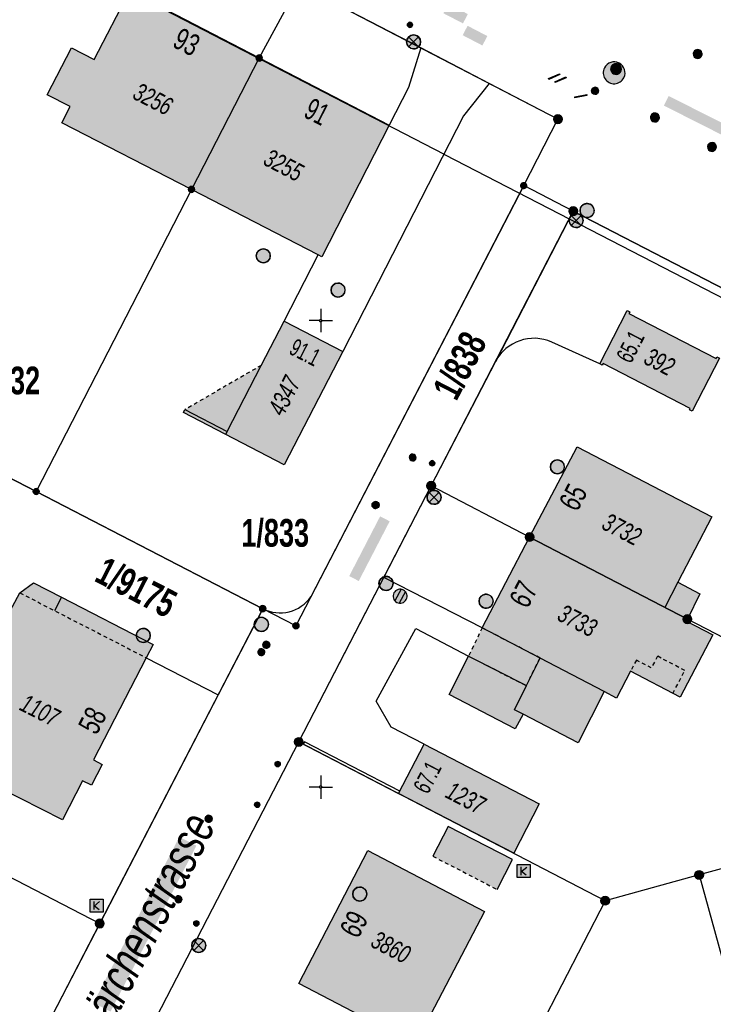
# Model space of a CAD drawing. Header units: metres. Extents: x 2695560 to 2696939, y 1260491 to 1262050.
# Tile 703 of 1005: x 2696435 to 2696472, y 1260763 to 1260816. Entities that reach past the tile are written whole.
import ezdxf

# ---------------------------------------------------------------- set-up
doc = ezdxf.new("R2010")
doc.units = ezdxf.units.M
doc.linetypes.add('AUSGEZOGEN', pattern=[0])
doc.linetypes.add('VERDECKT2_S2', pattern=[0.36, 0.2, -0.16])
for name, color, linetype in [('XR$1$AV_Flächen (EO)', 7, 'AUSGEZOGEN'), ('XR$1$AV_Gebäudeflächen (BB)', 7, 'AUSGEZOGEN'), ('XR$1$AV_Gebäudeflächen (EO)', 7, 'AUSGEZOGEN'), ('XR$1$AV_Grenzpunkte', 7, 'AUSGEZOGEN'), ('XR$1$AV_Grundstück-Nr.', 7, 'AUSGEZOGEN'), ('XR$1$AV_Haus-Nr.', 7, 'AUSGEZOGEN'), ('XR$1$AV_Koordinatennetzpunkte', 7, 'AUSGEZOGEN'), ('XR$1$AV_Linien (BB)', 7, 'AUSGEZOGEN'), ('XR$1$AV_Linien (EO)', 7, 'AUSGEZOGEN'), ('XR$1$AV_Strassennamen', 7, 'AUSGEZOGEN'), ('XR$1$AV_Versicherung-Nr.', 7, 'AUSGEZOGEN'), ('XR$1$AW_LK_Schachtdeckel', 24, 'AUSGEZOGEN'), ('XR$1$EW_LK_Knoten', 1, 'AUSGEZOGEN'), ('XR$1$GA_LK_Absperrarmatur', 32, 'AUSGEZOGEN'), ('XR$1$GA_LK_Rohrleitungsteil', 32, 'AUSGEZOGEN'), ('XR$1$Liegenschaftsgrenzen', 7, 'AUSGEZOGEN'), ('XR$1$PFAV', 255, 'AUSGEZOGEN'), ('XR$1$PFAW', 255, 'AUSGEZOGEN'), ('XR$1$PFEW', 255, 'AUSGEZOGEN'), ('XR$1$PFGA', 255, 'AUSGEZOGEN'), ('XR$1$PFWA', 255, 'AUSGEZOGEN'), ('XR$1$PFWFM', 255, 'AUSGEZOGEN'), ('XR$1$RAEW', 8, 'AUSGEZOGEN'), ('XR$1$RP_Abstandslinie', 7, 'AUSGEZOGEN'), ('XR$1$TV_LK_KNOTEN', 92, 'AUSGEZOGEN'), ('XR$1$WA_LK_Absperrarmatur', 171, 'AUSGEZOGEN')]:
    doc.layers.add(name, color=color, linetype=linetype)
doc.styles.add('ARIAL', font='arial.ttf')

# ---------------------------------------------------------------- blocks, each defined once
blk = doc.blocks.new('COMPLEXOBJECT_81')
at = {"layer": 'XR$1$AV_Linien (BB)', "color": 7, "linetype": 'AUSGEZOGEN', "transparency": 33554687}
blk.add_line((6464.956, 10797.679), (6462.395, 10798.841), dxfattribs=at)
blk.add_arc((6461.433, 10796.717), 2.332, 65.6341, 152.4346, dxfattribs=at)
blk = doc.blocks.new('BAV15')
at = {"layer": 'XR$1$PFAV', "transparency": 33554687}
blk.add_hatch(color=7, dxfattribs=at).paths.add_polyline_path([(0.5, 0), (0.49, 0.1), (0.46, 0.2), (0.41, 0.29), (0.34, 0.36), (0.26, 0.42), (0.17, 0.47), (0.08, 0.49), (-0.03, 0.5), (-0.13, 0.48), (-0.22, 0.45), (-0.31, 0.4), (-0.38, 0.33), (-0.44, 0.24), (-0.48, 0.15), (-0.5, 0.05), (-0.5, -0.05), (-0.48, -0.15), (-0.44, -0.24), (-0.38, -0.33), (-0.31, -0.4), (-0.22, -0.45), (-0.13, -0.48), (-0.03, -0.5), (0.08, -0.49), (0.17, -0.47), (0.26, -0.42), (0.34, -0.36), (0.41, -0.29), (0.46, -0.2), (0.49, -0.1)])
at = {"color": 7, "transparency": 33554687}
for start, end in [(90, 270), (270, 90)]:
    blk.add_arc((0, 0), 0.5, start, end, dxfattribs=at)
at = {"layer": 'XR$1$PFAV', "transparency": 33554687}
blk.add_circle((0, 0), 0.5, dxfattribs=at)
blk = doc.blocks.new('BWAV20')
at = {"true_color": 0x000000, "transparency": 33554687}
blk.add_hatch(color=18, dxfattribs=at).paths.add_polyline_path([(0.17, 0), (0.16, 0.03), (0.15, 0.07), (0.14, 0.1), (0.11, 0.12), (0.09, 0.14), (0.06, 0.16), (0.03, 0.16), (-0.01, 0.17), (-0.04, 0.16), (-0.07, 0.15), (-0.1, 0.13), (-0.13, 0.11), (-0.15, 0.08), (-0.16, 0.05), (-0.17, 0.02), (-0.17, -0.02), (-0.16, -0.05), (-0.15, -0.08), (-0.13, -0.11), (-0.1, -0.13), (-0.07, -0.15), (-0.04, -0.16), (-0.01, -0.17), (0.03, -0.16), (0.06, -0.16), (0.09, -0.14), (0.11, -0.12), (0.14, -0.1), (0.15, -0.07), (0.16, -0.03)])
at = {"layer": 'XR$1$PFAV', "transparency": 33554687}
blk.add_hatch(color=7, dxfattribs=at).paths.add_polyline_path([(0.5, 0), (0.49, 0.1), (0.46, 0.2), (0.41, 0.29), (0.34, 0.36), (0.26, 0.42), (0.17, 0.47), (0.08, 0.49), (-0.03, 0.5), (-0.13, 0.48), (-0.22, 0.45), (-0.31, 0.4), (-0.38, 0.33), (-0.44, 0.24), (-0.48, 0.15), (-0.5, 0.05), (-0.5, -0.05), (-0.48, -0.15), (-0.44, -0.24), (-0.38, -0.33), (-0.31, -0.4), (-0.22, -0.45), (-0.13, -0.48), (-0.03, -0.5), (0.08, -0.49), (0.17, -0.47), (0.26, -0.42), (0.34, -0.36), (0.41, -0.29), (0.46, -0.2), (0.49, -0.1)])
blk = doc.blocks.new('BAV2041')
at = {"color": 7, "transparency": 33554687}
for p, q in [((0, 0.5), (0, 0.05)), ((-0.05, 0), (-0.5, 0)), ((0.05, 0), (0.5, 0)), ((0, -0.05), (0, -0.5))]:
    blk.add_line(p, q, dxfattribs=at)
blk.add_circle((0, 0), 0.05, dxfattribs=at)
for start, end in [(90, 270), (270, 90)]:
    blk.add_arc((0, 0), 0.05, start, end, dxfattribs=at)
blk = doc.blocks.new('BAW2082')
at = {"layer": 'XR$1$PFAW', "transparency": 33554687}
blk.add_hatch(color=7, dxfattribs=at).paths.add_polyline_path([(0.509, -0.003), (0.499, 0.098), (0.469, 0.194), (0.42, 0.283), (0.354, 0.359), (0.274, 0.421), (0.183, 0.466), (0.085, 0.491), (-0.016, 0.496), (-0.116, 0.481), (-0.211, 0.446), (-0.297, 0.392), (-0.37, 0.323), (-0.428, 0.24), (-0.468, 0.147), (-0.488, 0.047), (-0.488, -0.054), (-0.468, -0.153), (-0.428, -0.246), (-0.37, -0.329), (-0.297, -0.398), (-0.211, -0.452), (-0.116, -0.487), (-0.016, -0.502), (0.085, -0.497), (0.183, -0.472), (0.274, -0.427), (0.354, -0.366), (0.42, -0.289), (0.469, -0.2), (0.499, -0.104)])
at = {"transparency": 33554687}
for start, end in [(91.19481, 268.80519), (268.80519, 91.19481)]:
    blk.add_arc((0.01, 0), 0.5, start, end, dxfattribs=at)
at = {"layer": 'XR$1$PFAW', "transparency": 33554687}
blk.add_circle((0.009, -0.003), 0.5, dxfattribs=at)
blk = doc.blocks.new('BAW2090')
at = {"layer": 'XR$1$PFAW', "lineweight": 25, "transparency": 33554687}
blk.add_hatch(color=7, dxfattribs=at).paths.add_polyline_path([(0.5, 0), (0.49, 0.101), (0.459, 0.197), (0.41, 0.286), (0.344, 0.362), (0.264, 0.424), (0.174, 0.469), (0.076, 0.494), (-0.025, 0.499), (-0.125, 0.484), (-0.22, 0.449), (-0.306, 0.395), (-0.379, 0.326), (-0.437, 0.243), (-0.477, 0.15), (-0.497, 0.051), (-0.497, -0.051), (-0.477, -0.15), (-0.437, -0.243), (-0.379, -0.326), (-0.306, -0.395), (-0.22, -0.449), (-0.125, -0.484), (-0.025, -0.499), (0.076, -0.494), (0.174, -0.469), (0.264, -0.424), (0.344, -0.362), (0.41, -0.286), (0.459, -0.197), (0.49, -0.101)])
at = {"lineweight": 25, "transparency": 33554687}
for p, q in [((-0.177, 0.468), (-0.177, -0.468)), ((0.179, 0.467), (0.177, -0.468))]:
    blk.add_line(p, q, dxfattribs=at)
for start, end in [(90, 180), (180, 270), (0, 90), (270, 0)]:
    blk.add_arc((0, 0), 0.5, start, end, dxfattribs=at)
blk = doc.blocks.new('BAW2088')
at = {"layer": 'XR$1$PFAW', "transparency": 33554687}
blk.add_hatch(color=253, dxfattribs=at).paths.add_polyline_path([(0.51, 0), (0.5, 0.101), (0.47, 0.197), (0.421, 0.286), (0.355, 0.362), (0.275, 0.424), (0.184, 0.469), (0.086, 0.494), (-0.015, 0.499), (-0.115, 0.484), (-0.21, 0.449), (-0.296, 0.395), (-0.369, 0.326), (-0.427, 0.243), (-0.467, 0.15), (-0.487, 0.051), (-0.487, -0.051), (-0.467, -0.15), (-0.427, -0.243), (-0.369, -0.326), (-0.296, -0.395), (-0.21, -0.449), (-0.115, -0.484), (-0.015, -0.499), (0.086, -0.494), (0.184, -0.469), (0.275, -0.424), (0.355, -0.362), (0.421, -0.286), (0.47, -0.197), (0.5, -0.101)])
at = {"transparency": 33554687}
for start, end in [(91.19481, 268.80519), (268.80519, 91.19481)]:
    blk.add_arc((0.01, 0), 0.5, start, end, dxfattribs=at)
at = {"layer": 'XR$1$PFAW', "transparency": 33554687}
blk.add_circle((0.01, 0), 0.5, dxfattribs=at)
blk = doc.blocks.new('BAW2084')
at = {"layer": 'XR$1$PFAW', "transparency": 33554687}
h = blk.add_hatch(color=7, dxfattribs=at)
h.paths.add_polyline_path([(0.237, 0.6), (0.176, 0.597), (0.116, 0.588), (0.057, 0.572), (0, 0.551), (-0.054, 0.525), (-0.106, 0.492), (-0.154, 0.455), (-0.198, 0.413), (-0.238, 0.367), (-0.272, 0.317), (-0.302, 0.264), (-0.326, 0.208), (-0.344, 0.15), (-0.356, 0.091), (-0.363, 0.03), (-0.363, -0.03), (-0.356, -0.091), (-0.344, -0.15), (-0.326, -0.208), (-0.302, -0.264), (-0.272, -0.317), (-0.238, -0.367), (-0.198, -0.413), (-0.154, -0.455), (-0.106, -0.492), (-0.054, -0.525), (0, -0.551), (0.057, -0.572), (0.116, -0.588), (0.176, -0.597), (0.237, -0.6), (0.297, -0.597), (0.357, -0.588), (0.416, -0.572), (0.473, -0.551), (0.528, -0.525), (0.579, -0.492), (0.628, -0.455), (0.672, -0.413), (0.711, -0.367), (0.746, -0.317), (0.775, -0.264), (0.799, -0.208), (0.818, -0.15), (0.83, -0.091), (0.836, -0.03), (0.836, 0.03), (0.83, 0.091), (0.818, 0.15), (0.799, 0.208), (0.775, 0.264), (0.746, 0.317), (0.711, 0.367), (0.672, 0.413), (0.628, 0.455), (0.579, 0.492), (0.528, 0.525), (0.473, 0.551), (0.416, 0.572), (0.357, 0.588), (0.297, 0.597)])
h.paths.add_polyline_path([(0.03, -0.298), (0, -0.3), (-0.03, -0.298), (-0.06, -0.294), (-0.09, -0.286), (-0.118, -0.276), (-0.146, -0.262), (-0.171, -0.246), (-0.195, -0.228), (-0.217, -0.207), (-0.237, -0.184), (-0.255, -0.159), (-0.269, -0.132), (-0.281, -0.104), (-0.29, -0.075), (-0.297, -0.045), (-0.3, -0.015), (-0.3, 0.015), (-0.297, 0.045), (-0.29, 0.075), (-0.281, 0.104), (-0.269, 0.132), (-0.255, 0.159), (-0.237, 0.184), (-0.217, 0.207), (-0.195, 0.228), (-0.171, 0.246), (-0.146, 0.262), (-0.118, 0.276), (-0.09, 0.286), (-0.06, 0.294), (-0.03, 0.298), (0, 0.3), (0.03, 0.298), (0.06, 0.294), (0.09, 0.286), (0.118, 0.276), (0.146, 0.262), (0.171, 0.246), (0.195, 0.228), (0.217, 0.207), (0.237, 0.184), (0.255, 0.159), (0.269, 0.132), (0.281, 0.104), (0.29, 0.075), (0.297, 0.045), (0.3, 0.015), (0.3, -0.015), (0.297, -0.045), (0.29, -0.075), (0.281, -0.104), (0.269, -0.132), (0.255, -0.159), (0.237, -0.184), (0.217, -0.207), (0.195, -0.228), (0.171, -0.246), (0.146, -0.262), (0.118, -0.276), (0.09, -0.286), (0.06, -0.294)], flags=16)
blk.add_hatch(color=7, dxfattribs=at).paths.add_polyline_path([(0, 0.3), (-0.03, 0.298), (-0.06, 0.294), (-0.09, 0.286), (-0.118, 0.276), (-0.146, 0.262), (-0.171, 0.246), (-0.195, 0.228), (-0.217, 0.207), (-0.237, 0.184), (-0.255, 0.159), (-0.269, 0.132), (-0.281, 0.104), (-0.29, 0.075), (-0.297, 0.045), (-0.3, 0.015), (-0.3, -0.015), (-0.297, -0.045), (-0.29, -0.075), (-0.281, -0.104), (-0.269, -0.132), (-0.255, -0.159), (-0.237, -0.184), (-0.217, -0.207), (-0.195, -0.228), (-0.171, -0.246), (-0.146, -0.262), (-0.118, -0.276), (-0.09, -0.286), (-0.06, -0.294), (-0.03, -0.298), (0, -0.3), (0.03, -0.298), (0.06, -0.294), (0.09, -0.286), (0.118, -0.276), (0.146, -0.262), (0.171, -0.246), (0.195, -0.228), (0.217, -0.207), (0.237, -0.184), (0.255, -0.159), (0.269, -0.132), (0.281, -0.104), (0.29, -0.075), (0.297, -0.045), (0.3, -0.015), (0.3, 0.015), (0.297, 0.045), (0.29, 0.075), (0.281, 0.104), (0.269, 0.132), (0.255, 0.159), (0.237, 0.184), (0.217, 0.207), (0.195, 0.228), (0.171, 0.246), (0.146, 0.262), (0.118, 0.276), (0.09, 0.286), (0.06, 0.294), (0.03, 0.298)])
at = {"transparency": 33554687}
for centre, radius, start, end in [((0.237, 0), 0.6, 90, 270), ((0.237, 0), 0.6, 270, 90), ((0, 0), 0.3, 90, 270), ((0, 0), 0.3, 270, 90)]:
    blk.add_arc(centre, radius, start, end, dxfattribs=at)
blk = doc.blocks.new('BWA965')
at = {"layer": 'XR$1$PFWA', "transparency": 33554687}
blk.add_hatch(color=7, dxfattribs=at).paths.add_polyline_path([(0, 0.5), (-0.05, 0.5), (-0.1, 0.49), (-0.15, 0.48), (-0.2, 0.46), (-0.24, 0.44), (-0.29, 0.41), (-0.33, 0.38), (-0.36, 0.34), (-0.4, 0.31), (-0.42, 0.26), (-0.45, 0.22), (-0.47, 0.17), (-0.48, 0.13), (-0.49, 0.08), (-0.5, 0.03), (-0.5, -0.03), (-0.49, -0.08), (-0.48, -0.13), (-0.47, -0.17), (-0.45, -0.22), (-0.42, -0.26), (-0.4, -0.31), (-0.36, -0.34), (-0.33, -0.38), (-0.29, -0.41), (-0.24, -0.44), (-0.2, -0.46), (-0.15, -0.48), (-0.1, -0.49), (-0.05, -0.5), (0, -0.5), (0.05, -0.5), (0.1, -0.49), (0.15, -0.48), (0.2, -0.46), (0.24, -0.44), (0.29, -0.41), (0.33, -0.38), (0.36, -0.34), (0.4, -0.31), (0.42, -0.26), (0.45, -0.22), (0.47, -0.17), (0.48, -0.13), (0.49, -0.08), (0.5, -0.03), (0.5, 0.03), (0.49, 0.08), (0.48, 0.13), (0.47, 0.17), (0.45, 0.22), (0.42, 0.26), (0.4, 0.31), (0.36, 0.34), (0.33, 0.38), (0.29, 0.41), (0.24, 0.44), (0.2, 0.46), (0.15, 0.48), (0.1, 0.49), (0.05, 0.5)])
at = {"transparency": 33554687}
blk.add_line((0, 0.5), (0, -0.5), dxfattribs=at)
for start, end in [(90, 270), (270, 90)]:
    blk.add_arc((0, 0), 0.5, start, end, dxfattribs=at)
blk = doc.blocks.new('BWA2012')
at = {"layer": 'XR$1$PFWA', "transparency": 33554687}
blk.add_hatch(color=7, dxfattribs=at).paths.add_polyline_path([(0.5, 0), (0.49, 0.1), (0.46, 0.2), (0.41, 0.29), (0.34, 0.36), (0.26, 0.42), (0.17, 0.47), (0.08, 0.49), (-0.03, 0.5), (-0.13, 0.48), (-0.22, 0.45), (-0.31, 0.4), (-0.38, 0.33), (-0.44, 0.24), (-0.48, 0.15), (-0.5, 0.05), (-0.5, -0.05), (-0.48, -0.15), (-0.44, -0.24), (-0.38, -0.33), (-0.31, -0.4), (-0.22, -0.45), (-0.13, -0.48), (-0.03, -0.5), (0.08, -0.49), (0.17, -0.47), (0.26, -0.42), (0.34, -0.36), (0.41, -0.29), (0.46, -0.2), (0.49, -0.1)])
at = {"transparency": 33554687}
blk.add_line((0.35, 0.35), (-0.35, -0.35), dxfattribs=at)
for start, end in [(45, 225), (225, 45)]:
    blk.add_arc((0, 0), 0.5, start, end, dxfattribs=at)
at = {"layer": 'XR$1$PFWA', "transparency": 33554687}
blk.add_circle((0, 0), 0.5, dxfattribs=at)
blk = doc.blocks.new('BGA2013')
at = {"transparency": 33554687}
blk.add_hatch(color=36, dxfattribs=at).paths.add_polyline_path([(-0.291, -0.409), (0.352, 0.357), (0.291, 0.409), (-0.352, -0.357)])
at = {"color": 32, "transparency": 33554687}
blk.add_lwpolyline([(-0.291, -0.409), (-0.352, -0.357), (0.291, 0.409), (0.352, 0.357), (-0.291, -0.409)], close=True, dxfattribs=at)
blk = doc.blocks.new('BGA965')
at = {"layer": 'XR$1$PFGA', "transparency": 33554687}
blk.add_hatch(color=7, dxfattribs=at).paths.add_polyline_path([(0.5, 0), (0.49, 0.1), (0.46, 0.2), (0.41, 0.29), (0.34, 0.36), (0.26, 0.42), (0.17, 0.47), (0.08, 0.49), (-0.03, 0.5), (-0.13, 0.48), (-0.22, 0.45), (-0.31, 0.4), (-0.38, 0.33), (-0.44, 0.24), (-0.48, 0.15), (-0.5, 0.05), (-0.5, -0.05), (-0.48, -0.15), (-0.44, -0.24), (-0.38, -0.33), (-0.31, -0.4), (-0.22, -0.45), (-0.13, -0.48), (-0.03, -0.5), (0.08, -0.49), (0.17, -0.47), (0.26, -0.42), (0.34, -0.36), (0.41, -0.29), (0.46, -0.2), (0.49, -0.1)])
at = {"color": 32, "transparency": 33554687}
blk.add_line((0, 0.5), (0, -0.5), dxfattribs=at)
for start, end in [(90, 270), (270, 90)]:
    blk.add_arc((0, 0), 0.5, start, end, dxfattribs=at)
at = {"layer": 'XR$1$PFGA', "transparency": 33554687}
blk.add_circle((0, 0), 0.5, dxfattribs=at)
blk = doc.blocks.new('BEWLP2549_S')
at = {"layer": 'XR$1$PFEW', "transparency": 33554687}
blk.add_hatch(color=7, dxfattribs=at).paths.add_polyline_path([(0.5, 0), (0.49, 0.101), (0.459, 0.197), (0.41, 0.286), (0.344, 0.362), (0.264, 0.424), (0.174, 0.469), (0.076, 0.494), (-0.025, 0.499), (-0.125, 0.484), (-0.22, 0.449), (-0.306, 0.395), (-0.379, 0.326), (-0.437, 0.243), (-0.477, 0.15), (-0.497, 0.051), (-0.497, -0.051), (-0.477, -0.15), (-0.437, -0.243), (-0.379, -0.326), (-0.306, -0.395), (-0.22, -0.449), (-0.125, -0.484), (-0.025, -0.499), (0.076, -0.494), (0.174, -0.469), (0.264, -0.424), (0.344, -0.362), (0.41, -0.286), (0.459, -0.197), (0.49, -0.101)])
at = {"color": 1, "transparency": 33554687}
for p, q in [((0.354, -0.354), (-0.354, 0.354)), ((-0.354, -0.354), (0.354, 0.354))]:
    blk.add_line(p, q, dxfattribs=at)
for start, end in [(91.38095, 268.61905), (268.61905, 91.38095)]:
    blk.add_arc((0, 0), 0.5, start, end, dxfattribs=at)
at = {"layer": 'XR$1$PFEW', "transparency": 33554687}
blk.add_circle((0, 0), 0.5, dxfattribs=at)
blk = doc.blocks.new('BEW957')
at = {"layer": 'XR$1$RAEW', "transparency": 33554687}
blk.add_hatch(color=1, dxfattribs=at).paths.add_polyline_path([(-0.5, 0), (-0.5, -0.05), (-0.49, -0.1), (-0.48, -0.15), (-0.46, -0.2), (-0.44, -0.24), (-0.41, -0.29), (-0.38, -0.33), (-0.34, -0.36), (-0.31, -0.4), (-0.26, -0.42), (-0.22, -0.45), (-0.17, -0.47), (-0.13, -0.48), (-0.08, -0.49), (-0.03, -0.5), (0.03, -0.5), (0.08, -0.49), (0.13, -0.48), (0.17, -0.47), (0.22, -0.45), (0.26, -0.42), (0.31, -0.4), (0.34, -0.36), (0.38, -0.33), (0.41, -0.29), (0.44, -0.24), (0.46, -0.2), (0.48, -0.15), (0.49, -0.1), (0.5, -0.05), (0.5, 0), (0.5, 0.05), (0.49, 0.1), (0.48, 0.15), (0.46, 0.2), (0.44, 0.24), (0.41, 0.29), (0.38, 0.33), (0.34, 0.36), (0.31, 0.4), (0.26, 0.42), (0.22, 0.45), (0.17, 0.47), (0.13, 0.48), (0.08, 0.49), (0.03, 0.5), (-0.03, 0.5), (-0.08, 0.49), (-0.13, 0.48), (-0.17, 0.47), (-0.22, 0.45), (-0.26, 0.42), (-0.31, 0.4), (-0.34, 0.36), (-0.38, 0.33), (-0.41, 0.29), (-0.44, 0.24), (-0.46, 0.2), (-0.48, 0.15), (-0.49, 0.1), (-0.5, 0.05)])
at = {"color": 1, "transparency": 33554687}
for start, end in [(90, 180), (180, 270), (0, 90), (270, 0)]:
    blk.add_arc((0, 0), 0.5, start, end, dxfattribs=at)
at = {"layer": 'XR$1$RAEW', "color": 1, "transparency": 33554687}
blk.add_circle((0, 0), 0.5, dxfattribs=at)
blk = doc.blocks.new('BTV1')
at = {"layer": 'XR$1$PFWFM', "transparency": 33554687}
blk.add_hatch(color=7, dxfattribs=at).paths.add_polyline_path([(-0.5, 0.5), (-0.5, -0.5), (0.5, -0.5), (0.5, 0.5)])
at = {"color": 92, "transparency": 33554687}
for p, q in [((-0.219, 0.321), (-0.219, -0.298)), ((-0.208, -0.05), (0.23, 0.31)), ((-0.159, 0.001), (0.192, -0.283))]:
    blk.add_line(p, q, dxfattribs=at)
blk.add_polyline3d([(-0.5, 0.5, 0.993), (0.5, 0.5, 0.993), (0.5, -0.5, 0.993), (-0.5, -0.5, 0.993)], close=True, dxfattribs=at)

msp = doc.modelspace()

# ---------------------------------------------------------------- hatches: boundary and pattern name
at = {"transparency": 33554687}
for points in [[(2696457.805, 1260816.781), (2696457.544, 1260816.279), (2696458.596, 1260815.733), (2696458.856, 1260816.235)], [(2696458.843, 1260815.606), (2696458.58, 1260815.1), (2696459.639, 1260814.55), (2696459.902, 1260815.056)], [(2696469.626, 1260811.845), (2696469.366, 1260811.331), (2696472.584, 1260809.705), (2696472.844, 1260810.22)], [(2696452.496, 1260786.117), (2696453.008, 1260785.853), (2696454.665, 1260789.054), (2696454.153, 1260789.319)], [(2696438.786, 1260763.25), (2696439.699, 1260762.777), (2696444.302, 1260771.668), (2696443.389, 1260772.141)]]:
    msp.add_hatch(color=7, dxfattribs=at).paths.add_polyline_path(points)
at = {"layer": 'XR$1$AV_Gebäudeflächen (BB)', "true_color": 0xd2d2d2, "transparency": 33554687}
for points in [[(2696444.04, 1260806.84), (2696447.67, 1260813.88), (2696440.726, 1260817.492), (2696438.826, 1260813.793), (2696437.598, 1260814.423), (2696436.306, 1260811.907), (2696437.534, 1260811.277), (2696437.088, 1260810.409)], [(2696450.834, 1260803.328), (2696451.027, 1260803.228), (2696454.64, 1260810.284), (2696447.67, 1260813.88), (2696444.04, 1260806.84)], [(2696465.926, 1260797.489), (2696466.059, 1260797.42), (2696466.105, 1260797.51), (2696470.777, 1260795.104), (2696470.737, 1260795.024), (2696470.879, 1260794.951), (2696472.347, 1260797.801), (2696472.213, 1260797.87), (2696472.168, 1260797.782), (2696467.496, 1260800.188), (2696467.542, 1260800.278), (2696467.4, 1260800.351)], [(2696452.157, 1260798.156), (2696449.003, 1260799.786), (2696447.775, 1260797.409), (2696445.945, 1260793.87), (2696443.689, 1260795.036), (2696443.606, 1260794.877), (2696449.016, 1260792.08)], [(2696470.63, 1260783.81), (2696471.303, 1260785.166), (2696470.113, 1260785.785), (2696471.937, 1260789.295), (2696464.724, 1260793.044), (2696462.17, 1260788.21)], [(2696470.63, 1260783.81), (2696462.17, 1260788.21), (2696459.632, 1260783.339), (2696462.727, 1260781.725), (2696461.994, 1260780.247), (2696458.889, 1260781.833), (2696457.853, 1260779.774), (2696461.399, 1260777.933), (2696461.82, 1260778.715), (2696464.78, 1260777.19), (2696466.161, 1260779.934), (2696466.835, 1260779.583), (2696467.581, 1260781.014), (2696470.241, 1260779.627), (2696471.984, 1260782.968), (2696470.574, 1260783.703)], [(2696441.612, 1260781.745), (2696441.977, 1260782.453), (2696437.071, 1260784.984), (2696435.563, 1260785.754), (2696434.831, 1260785.221), (2696434.45, 1260784.482), (2696431.712, 1260779.176), (2696428.101, 1260781.039), (2696424.901, 1260774.836), (2696428.557, 1260772.961), (2696430.355, 1260776.49), (2696437.122, 1260773.053), (2696438.203, 1260775.149), (2696438.674, 1260774.906), (2696439.251, 1260776.024), (2696438.78, 1260776.267)], [(2696455.135, 1260774.461), (2696461.316, 1260771.26), (2696462.686, 1260773.906), (2696456.506, 1260777.107)], [(2696449.786, 1260764.285), (2696456.034, 1260761.03), (2696459.743, 1260768.15), (2696453.495, 1260771.405)]]:
    msp.add_hatch(color=254, dxfattribs=at).paths.add_polyline_path(points)
at = {"layer": 'XR$1$AV_Gebäudeflächen (EO)', "true_color": 0xebebeb, "transparency": 33554687}
for points in [[(2696443.689, 1260795.036), (2696445.945, 1260793.87), (2696447.775, 1260797.409)], [(2696459.632, 1260783.339), (2696458.889, 1260781.833), (2696461.994, 1260780.247), (2696462.727, 1260781.725)], [(2696461.252, 1260770.927), (2696457.809, 1260772.703), (2696456.984, 1260771.103), (2696460.427, 1260769.327)]]:
    msp.add_hatch(color=7, dxfattribs=at).paths.add_polyline_path(points)

# ---------------------------------------------------------------- linework, layer by layer
at = {"layer": 'XR$1$AV_Flächen (EO)', "color": 7, "linetype": 'VERDECKT2_S2', "transparency": 33554687}
for p, q in [((2696447.775, 1260797.409), (2696443.689, 1260795.036)), ((2696456.984, 1260771.103), (2696460.427, 1260769.327))]:
    msp.add_line(p, q, dxfattribs=at)
at = {"layer": 'XR$1$AV_Flächen (EO)', "color": 7, "linetype": 'AUSGEZOGEN', "transparency": 33554687}
msp.add_line((2696460.427, 1260769.327), (2696461.252, 1260770.927), dxfattribs=at)
for points in [[(2696443.689, 1260795.036), (2696445.945, 1260793.87), (2696447.775, 1260797.409)], [(2696461.252, 1260770.927), (2696457.809, 1260772.703), (2696456.984, 1260771.103)]]:
    msp.add_lwpolyline(points, dxfattribs=at)
at = {"layer": 'XR$1$AV_Flächen (EO)', "color": 7, "linetype": 'VERDECKT2_S2', "transparency": 33554687}
msp.add_lwpolyline([(2696459.632, 1260783.339), (2696458.889, 1260781.833), (2696461.994, 1260780.247), (2696462.727, 1260781.725), (2696459.632, 1260783.339)], close=True, dxfattribs=at)
at = {"layer": 'XR$1$AV_Flächen (EO)', "color": 7, "linetype": 'AUSGEZOGEN', "transparency": 33554687}
msp.add_lwpolyline([(2696455.135, 1260774.461), (2696455.204, 1260774.594), (2696450.107, 1260777.234), (2696450.038, 1260777.101), (2696455.135, 1260774.461)], close=True, dxfattribs=at)
at = {"layer": 'XR$1$AV_Linien (BB)', "color": 7, "linetype": 'AUSGEZOGEN', "transparency": 33554687}
for p, q in [((2696460.007, 1260812.513), (2696456.333, 1260814.421)), ((2696447.67, 1260813.88), (2696444.04, 1260806.84)), ((2696447.67, 1260813.88), (2696454.64, 1260810.284)), ((2696450.834, 1260803.328), (2696444.04, 1260806.84)), ((2696450.45, 1260785.016), (2696461.85, 1260807.04)), ((2696464.51, 1260805.67), (2696460.336, 1260797.606)), ((2696473.771, 1260800.888), (2696464.51, 1260805.67)), ((2696449.003, 1260799.786), (2696450.834, 1260803.328)), ((2696449.003, 1260799.786), (2696452.157, 1260798.156)), ((2696459.632, 1260783.339), (2696462.17, 1260788.21)), ((2696462.17, 1260788.21), (2696470.63, 1260783.81)), ((2696459.632, 1260783.339), (2696454.35, 1260786.042)), ((2696447.86, 1260784.37), (2696445.466, 1260779.748)), ((2696462.727, 1260781.725), (2696459.632, 1260783.339)), ((2696441.612, 1260781.745), (2696445.466, 1260779.748)), ((2696441.47, 1260761.16), (2696449.79, 1260777.23)), ((2696449.79, 1260777.23), (2696455.135, 1260774.461)), ((2696455.135, 1260774.461), (2696456.506, 1260777.107))]:
    msp.add_line(p, q, dxfattribs=at)
for points in [[(2696456.333, 1260814.421), (2696449.79, 1260817.82), (2696433.72, 1260826.11)], [(2696444.04, 1260806.84), (2696437.088, 1260810.409), (2696437.534, 1260811.277), (2696436.306, 1260811.907), (2696437.598, 1260814.423), (2696438.826, 1260813.793), (2696440.726, 1260817.492), (2696447.67, 1260813.88)], [(2696456.333, 1260814.421), (2696455.671, 1260812.297), (2696454.64, 1260810.284)], [(2696460.007, 1260812.513), (2696458.624, 1260810.785), (2696452.157, 1260798.156)], [(2696461.85, 1260807.04), (2696463.69, 1260810.6), (2696460.007, 1260812.513)], [(2696454.64, 1260810.284), (2696451.027, 1260803.228), (2696450.834, 1260803.328)], [(2696465.926, 1260797.489), (2696467.4, 1260800.351), (2696467.542, 1260800.278), (2696467.496, 1260800.188), (2696472.168, 1260797.782), (2696472.213, 1260797.87)], [(2696452.157, 1260798.156), (2696449.016, 1260792.08), (2696443.606, 1260794.877), (2696443.689, 1260795.036), (2696445.945, 1260793.87), (2696447.775, 1260797.409), (2696449.003, 1260799.786)], [(2696472.213, 1260797.87), (2696472.347, 1260797.801), (2696470.879, 1260794.951), (2696470.737, 1260795.024), (2696470.777, 1260795.104), (2696466.105, 1260797.51), (2696466.059, 1260797.42), (2696465.926, 1260797.489)], [(2696454.35, 1260786.042), (2696456.89, 1260790.95), (2696460.336, 1260797.606)], [(2696425.495, 1260795.917), (2696433.617, 1260791.73), (2696435.71, 1260790.65), (2696447.86, 1260784.37)], [(2696462.17, 1260788.21), (2696464.724, 1260793.044), (2696471.937, 1260789.295), (2696470.113, 1260785.785), (2696471.303, 1260785.166), (2696470.63, 1260783.81)], [(2696428.101, 1260781.039), (2696431.712, 1260779.176), (2696434.45, 1260784.482), (2696434.831, 1260785.221), (2696435.563, 1260785.754), (2696437.071, 1260784.984), (2696441.977, 1260782.453), (2696441.612, 1260781.745)], [(2696449.79, 1260777.23), (2696453.384, 1260784.175), (2696454.35, 1260786.042)], [(2696470.63, 1260783.81), (2696470.574, 1260783.703), (2696471.984, 1260782.968), (2696470.241, 1260779.627), (2696467.581, 1260781.014), (2696466.835, 1260779.583), (2696466.161, 1260779.934)], [(2696453.948, 1260779.413), (2696456.068, 1260783.314), (2696458.889, 1260781.833)], [(2696441.612, 1260781.745), (2696438.78, 1260776.267), (2696439.251, 1260776.024), (2696438.674, 1260774.906), (2696438.203, 1260775.149), (2696437.122, 1260773.053), (2696430.355, 1260776.49), (2696428.557, 1260772.961), (2696424.901, 1260774.836)], [(2696466.161, 1260779.934), (2696464.78, 1260777.19), (2696461.82, 1260778.715), (2696461.399, 1260777.933), (2696457.853, 1260779.774), (2696458.889, 1260781.833)], [(2696458.889, 1260781.833), (2696461.994, 1260780.247), (2696462.727, 1260781.725)], [(2696445.466, 1260779.748), (2696439.12, 1260767.5), (2696435.815, 1260761.116)], [(2696456.506, 1260777.107), (2696454.739, 1260778.023), (2696453.948, 1260779.413)], [(2696456.506, 1260777.107), (2696462.686, 1260773.906), (2696461.316, 1260771.26), (2696455.135, 1260774.461)]]:
    msp.add_lwpolyline(points, dxfattribs=at)
msp.add_lwpolyline([(2696449.786, 1260764.285), (2696453.495, 1260771.405), (2696459.743, 1260768.15), (2696456.034, 1260761.03), (2696449.786, 1260764.285)], close=True, dxfattribs=at)
msp.add_arc((2696448.783, 1260786.183), 2.035, 243.0139, 324.9961, dxfattribs=at)
at = {"layer": 'XR$1$AV_Linien (EO)', "color": 7, "linetype": 'AUSGEZOGEN', "transparency": 33554687}
for p, q in [((2696445.945, 1260793.87), (2696445.862, 1260793.71)), ((2696470.113, 1260785.785), (2696469.414, 1260784.442)), ((2696437.071, 1260784.984), (2696436.701, 1260784.262)), ((2696466.161, 1260779.934), (2696462.727, 1260781.725))]:
    msp.add_line(p, q, dxfattribs=at)
at = {"layer": 'XR$1$AV_Linien (EO)', "color": 7, "linetype": 'VERDECKT2_S2', "transparency": 33554687}
msp.add_line((2696434.831, 1260785.221), (2696441.612, 1260781.745), dxfattribs=at)
msp.add_lwpolyline([(2696469.851, 1260779.83), (2696470.491, 1260781.058), (2696469.023, 1260781.824), (2696468.694, 1260781.192), (2696467.892, 1260781.61), (2696467.581, 1260781.014)], dxfattribs=at)
at = {"layer": 'XR$1$AV_Linien (EO)', "color": 7, "linetype": 'AUSGEZOGEN', "transparency": 33554687}
msp.add_lwpolyline([(2696461.82, 1260778.715), (2696461.355, 1260778.955), (2696461.994, 1260780.247)], dxfattribs=at)
at = {"layer": 'XR$1$Liegenschaftsgrenzen', "color": 7, "linetype": 'AUSGEZOGEN', "transparency": 33554687}
for p, q in [((2696464.51, 1260805.67), (2696461.85, 1260807.04)), ((2696456.89, 1260790.95), (2696464.51, 1260805.67)), ((2696464.51, 1260805.67), (2696482.21, 1260796.53)), ((2696435.71, 1260790.65), (2696433.617, 1260791.73)), ((2696449.79, 1260777.23), (2696456.89, 1260790.95)), ((2696447.86, 1260784.37), (2696435.71, 1260790.65)), ((2696439.12, 1260767.5), (2696447.86, 1260784.37)), ((2696441.47, 1260761.16), (2696449.79, 1260777.23)), ((2696466.22, 1260768.72), (2696449.79, 1260777.23)), ((2696424.901, 1260774.836), (2696439.12, 1260767.5)), ((2696488.17, 1260774.74), (2696471.26, 1260770.1)), ((2696471.26, 1260770.1), (2696466.22, 1260768.72)), ((2696466.22, 1260768.72), (2696457.91, 1260752.67)), ((2696433.87, 1260757.36), (2696439.12, 1260767.5))]:
    msp.add_line(p, q, dxfattribs=at)
for points in [[(2696449.79, 1260817.82), (2696447.67, 1260813.88), (2696444.04, 1260806.84), (2696435.71, 1260790.65)], [(2696461.85, 1260807.04), (2696463.69, 1260810.6), (2696449.79, 1260817.82)], [(2696461.85, 1260807.04), (2696449.64, 1260783.45), (2696447.86, 1260784.37)], [(2696488.17, 1260774.74), (2696470.63, 1260783.81), (2696462.17, 1260788.21), (2696456.89, 1260790.95)], [(2696471.26, 1260770.1), (2696474.706, 1260757.592), (2696476.326, 1260751.711), (2696478.497, 1260743.829)]]:
    msp.add_lwpolyline(points, dxfattribs=at)
at = {"layer": 'XR$1$RP_Abstandslinie', "color": 7, "linetype": 'AUSGEZOGEN', "transparency": 33554687}
msp.add_line((2696457.611, 1260808.709), (2696489.15, 1260792.42), dxfattribs=at)
msp.add_lwpolyline([(2696457.611, 1260808.709), (2696442.04, 1260816.75), (2696410.91, 1260832.82)], dxfattribs=at)

# ---------------------------------------------------------------- block references
at = {"layer": 'XR$1$AV_Grenzpunkte', "color": 7, "linetype": 'AUSGEZOGEN', "lineweight": -3, "transparency": 33554687}
for name, p, xscale, yscale in [('BAV15', (2696447.67, 1260813.88), 0.3249999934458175, 0.3249999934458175), ('BAV15', (2696463.69, 1260810.6), 0.4549999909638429, 0.4549999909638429), ('BWAV20', (2696461.85, 1260807.04), 0.3899999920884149, 0.3899999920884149), ('BAV15', (2696444.04, 1260806.84), 0.3249999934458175, 0.3249999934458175), ('BAV15', (2696464.51, 1260805.67), 0.4549999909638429, 0.4549999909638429), ('BAV15', (2696456.89, 1260790.95), 0.4549999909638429, 0.4549999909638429), ('BAV15', (2696435.71, 1260790.65), 0.3249999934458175, 0.3249999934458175), ('BAV15', (2696462.17, 1260788.21), 0.4549999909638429, 0.4549999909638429), ('BAV15', (2696447.86, 1260784.37), 0.3249999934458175, 0.3249999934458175), ('BAV15', (2696470.63, 1260783.81), 0.4549999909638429, 0.4549999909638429), ('BAV15', (2696449.64, 1260783.45), 0.3249999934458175, 0.3249999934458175), ('BAV15', (2696449.79, 1260777.23), 0.4549999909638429, 0.4549999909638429), ('BAV15', (2696471.26, 1260770.1), 0.4549999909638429, 0.4549999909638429), ('BAV15', (2696466.22, 1260768.72), 0.4549999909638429, 0.4549999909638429), ('BAV15', (2696439.12, 1260767.5), 0.4549999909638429, 0.4549999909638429)]:
    msp.add_blockref(name, p, dxfattribs=dict(at, xscale=xscale, yscale=yscale))
at = {"layer": 'XR$1$AV_Koordinatennetzpunkte', "color": 7, "linetype": 'AUSGEZOGEN', "lineweight": -3, "transparency": 33554687, "xscale": 1.25, "yscale": 1.25}
for p in [(2696450.97, 1260799.81), (2696450.97, 1260774.81)]:
    msp.add_blockref('BAV2041', p, dxfattribs=at)
at = {"layer": 'XR$1$AV_Linien (BB)', "color": 7, "linetype": 'AUSGEZOGEN', "lineweight": -3, "transparency": 33554687}
msp.add_blockref('COMPLEXOBJECT_81', (2690000.97, 1249999.81), dxfattribs=at)
at = {"layer": 'XR$1$AW_LK_Schachtdeckel', "color": 24, "linetype": 'AUSGEZOGEN', "lineweight": -3, "transparency": 33554687}
for name, p, xscale, yscale, rotation in [('BAW2084', (2696466.805, 1260813.293), 0.9749278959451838, 0.9749278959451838, 243.2380638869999), ('BAW2088', (2696465.244, 1260805.707), 0.7578193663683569, 0.7578193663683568, 333.039136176), ('BAW2088', (2696454.465, 1260785.728), 0.7578193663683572, 0.7578193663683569, 333.872079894), ('BAW2090', (2696455.224, 1260785.04), 0.7499999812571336, 0.7499999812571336, 331.7662581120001), ('BAW2082', (2696459.84, 1260784.775), 0.7499999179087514, 0.7499999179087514, 243.056801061), ('BAW2088', (2696447.789, 1260783.535), 0.7578193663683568, 0.7578193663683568, 242.673114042), ('BAW2082', (2696441.449, 1260782.941), 0.7499999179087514, 0.7499999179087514, 332.566464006)]:
    msp.add_blockref(name, p, dxfattribs=dict(at, xscale=xscale, yscale=yscale, rotation=rotation))
at = {"layer": 'XR$1$AW_LK_Schachtdeckel', "color": 24, "linetype": 'AUSGEZOGEN', "lineweight": -3, "transparency": 33554687, "xscale": 0.7499999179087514, "yscale": 0.7499999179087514}
for p in [(2696447.882, 1260803.278), (2696451.888, 1260801.447), (2696463.648, 1260791.971), (2696453.054, 1260769.08)]:
    msp.add_blockref('BAW2082', p, dxfattribs=at)
at = {"layer": 'XR$1$EW_LK_Knoten', "color": 1, "linetype": 'AUSGEZOGEN', "lineweight": -3, "transparency": 33554687}
for name, p, xscale, yscale in [('BEW957', (2696455.753, 1260815.658), 0.2749999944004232, 0.2749999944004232), ('BEWLP2549_S', (2696455.949, 1260814.743), 0.749999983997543, 0.749999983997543), ('BEWLP2549_S', (2696464.662, 1260805.169), 0.749999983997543, 0.749999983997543), ('BEW957', (2696456.944, 1260792.166), 0.2749999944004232, 0.2749999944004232), ('BEWLP2549_S', (2696457.044, 1260790.337), 0.749999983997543, 0.749999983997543), ('BEW957', (2696448.66, 1260776.045), 0.2749999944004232, 0.2749999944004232), ('BEW957', (2696447.563, 1260773.863), 0.2749999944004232, 0.2749999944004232), ('BEW957', (2696444.299, 1260767.501), 0.2749999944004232, 0.2749999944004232), ('BEWLP2549_S', (2696444.425, 1260766.322), 0.749999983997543, 0.749999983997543)]:
    msp.add_blockref(name, p, dxfattribs=dict(at, xscale=xscale, yscale=yscale))
at = {"layer": 'XR$1$GA_LK_Absperrarmatur', "color": 32, "linetype": 'AUSGEZOGEN', "lineweight": -3, "transparency": 33554687, "yscale": 0.3749999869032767}
for p, xscale, rotation in [((2696453.908, 1260789.927), 0.3749999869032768, 333.72), ((2696448.051, 1260782.436), 0.3749999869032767, 151.9803), ((2696444.959, 1260773.11), 0.3749999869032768, 331.3079999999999)]:
    msp.add_blockref('BGA965', p, dxfattribs=dict(at, xscale=xscale, rotation=rotation))
at = {"layer": 'XR$1$GA_LK_Rohrleitungsteil', "color": 32, "linetype": 'AUSGEZOGEN', "lineweight": -3, "transparency": 33554687}
for p, xscale, yscale, rotation in [((2696463.486, 1260812.882), 0.6499999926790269, 0.6499999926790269, 333.9918000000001), ((2696463.826, 1260812.715), 0.6499999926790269, 0.6499999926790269, 333.9918000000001), ((2696464.916, 1260811.835), 0.6499999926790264, 0.6499999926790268, 320.9993999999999)]:
    msp.add_blockref('BGA2013', p, dxfattribs=dict(at, xscale=xscale, yscale=yscale, rotation=rotation))
at = {"layer": 'XR$1$TV_LK_KNOTEN', "color": 92, "linetype": 'AUSGEZOGEN', "lineweight": -3, "transparency": 33554687, "xscale": 0.7000000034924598, "yscale": 0.7000000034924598}
for p in [(2696461.85, 1260770.307), (2696438.95, 1260768.454)]:
    msp.add_blockref('BTV1', p, dxfattribs=at)
at = {"layer": 'XR$1$WA_LK_Absperrarmatur', "color": 171, "linetype": 'AUSGEZOGEN', "lineweight": -3, "transparency": 33554687}
for name, p, xscale, yscale, rotation in [('BWA965', (2696471.182, 1260814.094), 0.475528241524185, 0.475528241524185, 62.03108938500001), ('BWA2012', (2696465.677, 1260812.124), 0.3749999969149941, 0.3749999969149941, 242.329012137), ('BWA965', (2696468.888, 1260810.69), 0.4755282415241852, 0.4755282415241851, 152.328864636), ('BWA965', (2696471.944, 1260809.115), 0.475528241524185, 0.475528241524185, 332.725683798), ('BWA965', (2696455.898, 1260792.472), 0.3749999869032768, 0.3749999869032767, 333.3776249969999), ('BWA965', (2696447.786, 1260782.041), 0.3749999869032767, 0.3749999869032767, 149.084521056), ('BWA965', (2696443.346, 1260768.797), 0.3749999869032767, 0.3749999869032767, 331.4103799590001)]:
    msp.add_blockref(name, p, dxfattribs=dict(at, xscale=xscale, yscale=yscale, rotation=rotation))

# ---------------------------------------------------------------- texts
at = {"layer": 'XR$1$AV_Grundstück-Nr.', "color": 7, "transparency": 33554687, "char_height": 1.48491, "attachment_point": 5, "style": 'ARIAL'}
for s, insert, width, rotation in [('\\A1;{\\fArial|i0|b1;\\H1.484908;\\W0.700000;\\C7;1/838}\\P', (2696458.434, 1260797.391), 4.1653, 62.6319), ('\\A1;{\\fArial|i0|b1;\\H1.484908;\\W0.700000;\\C7;1/9175}\\P', (2696441.072, 1260785.502), 4.97324, 332.6661)]:
    msp.add_mtext(s, dxfattribs=dict(at, insert=insert, width=width, rotation=rotation))
at = {"layer": 'XR$1$AV_Grundstück-Nr.', "color": 7, "transparency": 33554687, "char_height": 1.48491, "width": 4.1653, "attachment_point": 5, "style": 'ARIAL'}
for s, insert in [('\\A1;{\\fArial|i0|b1;\\H1.484908;\\W0.700000;\\C7;1/832}\\P', (2696434.108, 1260796.579)), ('\\A1;{\\fArial|i0|b1;\\H1.484908;\\W0.700000;\\C7;1/833}\\P', (2696448.529, 1260788.412))]:
    msp.add_mtext(s, dxfattribs=dict(at, insert=insert))
at = {"layer": 'XR$1$AV_Haus-Nr.', "color": 7, "transparency": 33554687, "style": 'ARIAL'}
for s, insert, char_height, width, attachment_point, rotation in [('\\W0.70;93', (2696444.051, 1260815.258), 1.1621, 1.68109, 2, 332.7993), ('\\W0.64;91', (2696451.036, 1260811.519), 1.1621, 1.59081, 2, 332.7993), ('\\W0.63;91.1', (2696450.347, 1260798.519), 0.92968, 1.96781, 2, 332.6634), ('\\W0.66;65.1', (2696467.155, 1260798.625), 0.92968, 2.03566, 2, 62.7444), ('\\W0.70;65', (2696463.984, 1260790.615), 1.1621, 1.68109, 2, 62.1513), ('\\W0.70;67', (2696461.318, 1260785.419), 1.1621, 1.68109, 2, 62.478), ('\\W0.70;58', (2696439.255, 1260778.11), 1.1621, 1.68109, 8, 62.6643), ('\\W0.66;67.1', (2696456.273, 1260775.55), 0.92968, 2.03566, 2, 62.6184), ('\\W0.70;69', (2696452.229, 1260767.734), 1.1621, 1.68109, 2, 62.4843)]:
    msp.add_mtext(s, dxfattribs=dict(at, insert=insert, char_height=char_height, width=width, attachment_point=attachment_point, rotation=rotation))
at = {"layer": 'XR$1$AV_Strassennamen', "color": 7, "transparency": 33554687, "insert": (2696441.553, 1260767.455), "char_height": 1.93684, "width": 13.69649, "attachment_point": 5, "rotation": 62.6283, "style": 'ARIAL'}
msp.add_mtext('\\A1;{\\fArial|i1|b0;\\H1.936838;\\W0.700000;\\C7;Lärchenstrasse}\\P', dxfattribs=at)
at = {"layer": 'XR$1$AV_Versicherung-Nr.', "color": 7, "transparency": 33554687, "char_height": 0.96842, "attachment_point": 5, "style": 'ARIAL'}
for s, insert, width, rotation in [('\\A1;{\\fArial|i1|b0;\\H0.968418;\\W0.700000;\\C7;3256}\\P', (2696441.972, 1260811.681), 2.46457, 332.8245), ('\\A1;{\\fArial|i1|b0;\\H0.968418;\\W0.700000;\\C7;3255}\\P', (2696448.975, 1260808.136), 2.46457, 332.6643), ('\\A1;{\\fArial|i1|b0;\\H0.968418;\\W0.700000;\\C7;392}\\P', (2696469.139, 1260797.598), 1.93301, 332.7507), ('\\A1;{\\fArial|i1|b0;\\H0.968418;\\W0.700000;\\C7;4347}\\P', (2696449.015, 1260795.781), 2.46457, 62.6652), ('\\A1;{\\fArial|i1|b0;\\H0.968418;\\W0.700000;\\C7;3732}\\P', (2696467.12, 1260788.619), 2.46457, 332.5356), ('\\A1;{\\fArial|i1|b0;\\H0.968418;\\W0.700000;\\C7;3733}\\P', (2696464.731, 1260783.728), 2.46457, 332.4618), ('\\A1;{\\fArial|i1|b0;\\H0.968418;\\W0.700000;\\C7;1107}\\P', (2696435.912, 1260778.92), 2.44855, 333.0738), ('\\A1;{\\fArial|i1|b0;\\H0.968418;\\W0.700000;\\C7;1237}\\P', (2696458.74, 1260774.226), 2.45636, 332.6184), ('\\A1;{\\fArial|i1|b0;\\H0.968418;\\W0.700000;\\C7;3860}\\P', (2696454.733, 1260766.231), 2.46457, 332.4852)]:
    msp.add_mtext(s, dxfattribs=dict(at, insert=insert, width=width, rotation=rotation))

doc.saveas('drawing.dxf')
